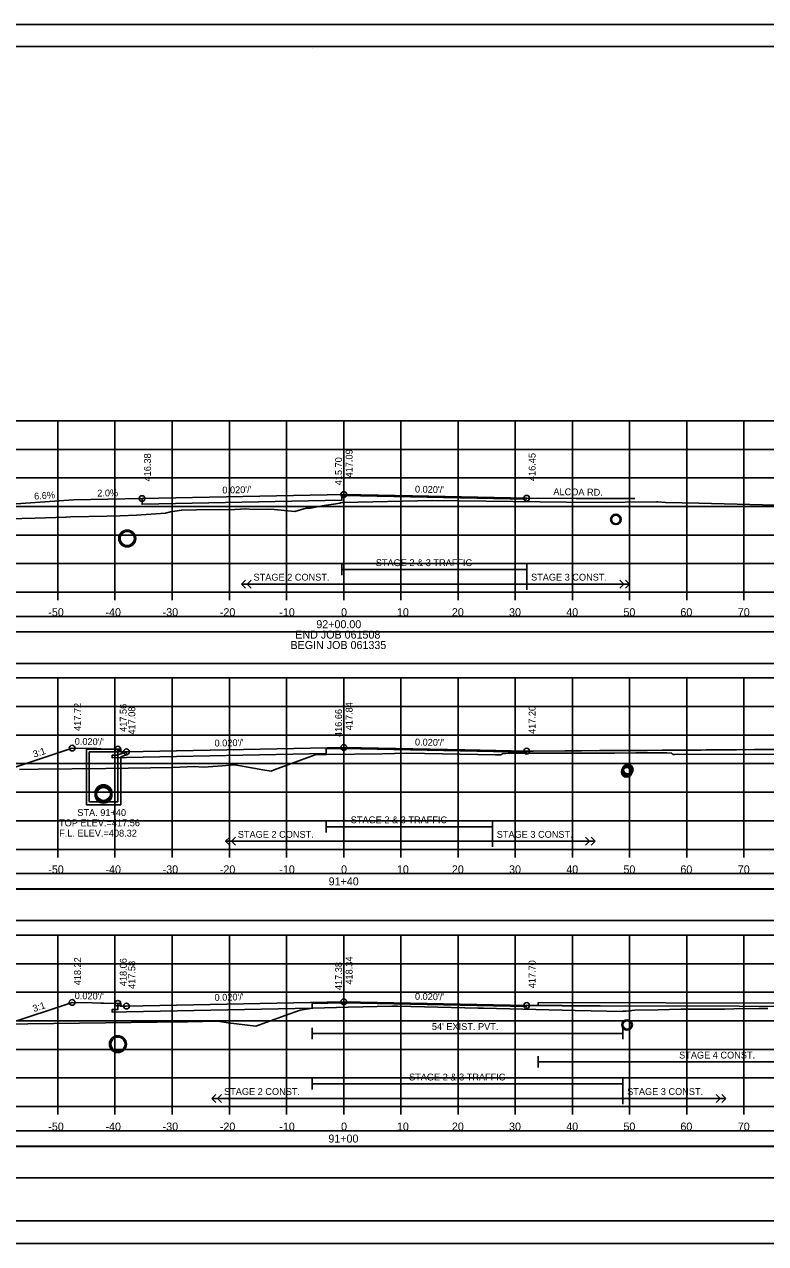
# Model space of a CAD drawing. Extents: x 1371057 to 1372761, y 380005 to 390517.
# Drawn here: x 1371171.7 to 1371301.3, y 389178.6 to 389391.9 of the extents above; entities that cross this region are included whole.
import ezdxf

# ---------------------------------------------------------------- set-up
doc = ezdxf.new("R2010")
doc.units = 0
for name, color, linetype in [('R_Alt Surface', 7, 'Continuous'), ('R_Axis', 7, 'Continuous'), ('R_Axis Annot', 7, 'Continuous'), ('R_Border', 7, 'Continuous'), ('R_Detour', 7, 'Continuous'), ('R_Dimension', 7, 'Continuous'), ('R_Drive', 7, 'Continuous'), ('R_Exist Surface', 7, 'Continuous'), ('R_Fin Surface', 7, 'Continuous'), ('R_Grid', 7, 'Continuous'), ('R_No Plot', 7, 'Continuous'), ('R_Striping', 7, 'Continuous'), ('R_Water', 7, 'Continuous'), ('R_Water Annot', 7, 'Continuous'), ('R_Xsect Elev', 7, 'Continuous'), ('R_Xsect Slope', 7, 'Continuous')]:
    doc.layers.add(name, color=color, linetype=linetype)

msp = doc.modelspace()

# ---------------------------------------------------------------- linework, layer by layer
for p, q in [((1371182.53, 389265.15), (1371188.28, 389265.15)), ((1371182.53, 389263.65), (1371182.53, 389265.15)), ((1371183.03, 389263.65), (1371183.03, 389264.65)), ((1371183.03, 389264.65), (1371188.03, 389264.65)), ((1371188.36, 389264.99), (1371188.03, 389264.65)), ((1371189.53, 389264.67), (1371188.03, 389264.15)), ((1371188.36, 389264.99), (1371188.28, 389265.15)), ((1371188.03, 389263.65), (1371188.03, 389264.15)), ((1371189.53, 389264.14), (1371188.53, 389263.8)), ((1371188.53, 389263.65), (1371188.53, 389263.8))]:
    msp.add_line(p, q)
msp.add_lwpolyline([(1371189.53, 389264.14), (1371189.53, 389264.67)])
at = {"layer": 'R_Alt Surface'}
for points in [[(1371259.53, 389308.87), (1371227.53, 389309.51), (1371227.21, 389309.51), (1371227.21, 389308.68), (1371192.26, 389307.98), (1371192.26, 389308.98)], [(1371259.53, 389264.62), (1371227.53, 389265.26), (1371224.45, 389265.2), (1371224.45, 389264.37), (1371189.53, 389263.67), (1371187.03, 389263.62), (1371187.03, 389264.05), (1371188.03, 389264.07), (1371188.03, 389265.15)], [(1371259.53, 389220.12), (1371227.53, 389220.76), (1371222.04, 389220.65), (1371222.04, 389219.82), (1371189.53, 389219.17), (1371187.03, 389219.12), (1371187.03, 389219.55), (1371188.03, 389219.57), (1371188.03, 389220.65)], [(1371222.04, 389216.39), (1371222.04, 389214.39)], [(1371222.04, 389215.39), (1371276.34, 389215.39)], [(1371276.34, 389216.39), (1371276.34, 389214.39)]]:
    msp.add_lwpolyline(points, dxfattribs=at)
at = {"layer": 'R_Axis'}
for p, q in [((1371077.53, 389292.59), (1371377.53, 389292.59)), ((1371177.53, 389291.19), (1371177.53, 389292.59)), ((1371187.53, 389291.19), (1371187.53, 389292.59)), ((1371197.53, 389291.19), (1371197.53, 389292.59)), ((1371207.53, 389291.19), (1371207.53, 389292.59)), ((1371217.53, 389291.19), (1371217.53, 389292.59)), ((1371227.53, 389291.19), (1371227.53, 389292.59)), ((1371237.53, 389291.19), (1371237.53, 389292.59)), ((1371247.53, 389291.19), (1371247.53, 389292.59)), ((1371257.53, 389291.19), (1371257.53, 389292.59)), ((1371267.53, 389291.19), (1371267.53, 389292.59)), ((1371277.53, 389291.19), (1371277.53, 389292.59)), ((1371287.53, 389291.19), (1371287.53, 389292.59)), ((1371297.53, 389291.19), (1371297.53, 389292.59)), ((1371077.53, 389247.59), (1371377.53, 389247.59)), ((1371177.53, 389246.19), (1371177.53, 389247.59)), ((1371187.53, 389246.19), (1371187.53, 389247.59)), ((1371197.53, 389246.19), (1371197.53, 389247.59)), ((1371207.53, 389246.19), (1371207.53, 389247.59)), ((1371217.53, 389246.19), (1371217.53, 389247.59)), ((1371227.53, 389246.19), (1371227.53, 389247.59)), ((1371237.53, 389246.19), (1371237.53, 389247.59)), ((1371247.53, 389246.19), (1371247.53, 389247.59)), ((1371257.53, 389246.19), (1371257.53, 389247.59)), ((1371267.53, 389246.19), (1371267.53, 389247.59)), ((1371277.53, 389246.19), (1371277.53, 389247.59)), ((1371287.53, 389246.19), (1371287.53, 389247.59)), ((1371297.53, 389246.19), (1371297.53, 389247.59)), ((1371077.53, 389202.59), (1371377.53, 389202.59)), ((1371177.53, 389201.19), (1371177.53, 389202.59)), ((1371187.53, 389201.19), (1371187.53, 389202.59)), ((1371197.53, 389201.19), (1371197.53, 389202.59)), ((1371207.53, 389201.19), (1371207.53, 389202.59)), ((1371217.53, 389201.19), (1371217.53, 389202.59)), ((1371227.53, 389201.19), (1371227.53, 389202.59)), ((1371237.53, 389201.19), (1371237.53, 389202.59)), ((1371247.53, 389201.19), (1371247.53, 389202.59)), ((1371257.53, 389201.19), (1371257.53, 389202.59)), ((1371267.53, 389201.19), (1371267.53, 389202.59)), ((1371277.53, 389201.19), (1371277.53, 389202.59)), ((1371287.53, 389201.19), (1371287.53, 389202.59)), ((1371297.53, 389201.19), (1371297.53, 389202.59))]:
    msp.add_line(p, q, dxfattribs=at)
at = {"layer": 'R_Border'}
for p, q in [((1371069.53, 389388.05), (1371385.71, 389388.05)), ((1371222.05, 389387.79), (1371222.05, 389387.79)), ((1371222.05, 389387.79), (1371222.05, 389387.79)), ((1371385.71, 389182.59), (1371069.53, 389182.59))]:
    msp.add_line(p, q, dxfattribs=at)
at = {"layer": 'R_Detour'}
for points in [[(1371074.38, 389285.64), (1371380.69, 389285.64), (1371380.69, 389288.35), (1371074.38, 389288.35)], [(1371074.38, 389240.64), (1371380.69, 389240.64), (1371380.69, 389243.35), (1371074.38, 389243.35)], [(1371074.38, 389195.64), (1371380.69, 389195.64), (1371380.69, 389198.35), (1371074.38, 389198.35)]]:
    msp.add_lwpolyline(points, close=True, dxfattribs=at)
at = {"layer": 'R_Dimension'}
for points in [[(1371074.38, 389280.13), (1371380.69, 389280.13), (1371380.69, 389285.65), (1371074.38, 389285.65)], [(1371074.38, 389235.13), (1371380.69, 389235.13), (1371380.69, 389240.66), (1371074.38, 389240.66)], [(1371074.38, 389190.11), (1371380.69, 389190.11), (1371380.69, 389195.63), (1371074.38, 389195.63)]]:
    msp.add_lwpolyline(points, close=True, dxfattribs=at)
at = {"layer": 'R_Drive'}
for p, q in [((1371180.26, 389308.74), (1371170.26, 389308.08)), ((1371192.26, 389308.98), (1371180.26, 389308.74))]:
    msp.add_line(p, q, dxfattribs=at)
at = {"layer": 'R_Exist Surface'}
for points in [[(1371164.31, 389305.3), (1371173.55, 389305.56), (1371178.98, 389305.72), (1371179.73, 389305.79), (1371186.08, 389305.9), (1371188.41, 389305.97), (1371191.29, 389306.08), (1371196.36, 389306.44), (1371197.23, 389306.66), (1371199.18, 389306.96), (1371199.22, 389306.97), (1371201.76, 389306.98), (1371206.04, 389307.07), (1371207.56, 389307.02), (1371210.44, 389307.16), (1371211.61, 389307.06), (1371214.41, 389307.14), (1371215.39, 389307.09), (1371218.98, 389306.72), (1371220.95, 389307.28), (1371221.71, 389307.31), (1371224.09, 389307.74), (1371225.77, 389308), (1371225.78, 389308), (1371226.88, 389308.19), (1371226.96, 389308.22), (1371227.33, 389308.29), (1371227.33, 389308.29), (1371227.38, 389308.29), (1371243.05, 389308.62), (1371266.5, 389308.35), (1371273.52, 389308.29), (1371276.75, 389308.36), (1371282.22, 389308.4), (1371282.45, 389308.39), (1371283.79, 389308.29), (1371289.65, 389308.18), (1371300.76, 389307.9), (1371306.59, 389307.75)], [(1371170.83, 389261.58), (1371174.07, 389261.65), (1371185.94, 389261.76), (1371197.66, 389261.92), (1371201.4, 389262.11), (1371202.97, 389261.99), (1371205.54, 389262.17), (1371208.48, 389262.41), (1371213.41, 389261.53), (1371214.83, 389261.29), (1371215.38, 389261.49), (1371222.56, 389264.16), (1371222.56, 389264.16), (1371224.5, 389264.21), (1371234.24, 389264.33), (1371238.56, 389264.41), (1371247.91, 389264.25), (1371254.1, 389264.16), (1371254.35, 389264.16), (1371255.05, 389264.11), (1371255.2, 389264.25), (1371255.38, 389264.34), (1371255.8, 389264.39), (1371256.28, 389264.45), (1371266.69, 389264.45), (1371273.22, 389264.45), (1371274.88, 389264.44), (1371278.63, 389264.47), (1371282.79, 389264.51), (1371283.28, 389264.5), (1371283.51, 389264.5), (1371283.99, 389264.5), (1371284.03, 389264.49), (1371284.9, 389264.4), (1371284.93, 389264.34), (1371285.07, 389264.22), (1371285.39, 389264.22), (1371285.84, 389264.23), (1371314.96, 389264.2)], [(1371158.73, 389216.87), (1371199.4, 389217.39), (1371199.5, 389217.39), (1371199.81, 389217.39), (1371200.24, 389217.4), (1371205.53, 389217.56), (1371207.3, 389217.27), (1371212.19, 389216.65), (1371217.31, 389218.5), (1371219.89, 389219.44), (1371222.05, 389219.82), (1371222.11, 389219.83), (1371228.29, 389219.99), (1371235.92, 389220.18), (1371236.93, 389220.16), (1371251.07, 389219.79), (1371251.79, 389219.78), (1371251.95, 389219.78), (1371267.98, 389219.39), (1371276.34, 389219.25), (1371276.43, 389219.26), (1371276.95, 389219.31), (1371278.46, 389219.44), (1371282.53, 389219.53), (1371286.47, 389219.64), (1371293.42, 389219.66), (1371294.14, 389219.62), (1371295.74, 389219.68), (1371300.12, 389219.74), (1371301.25, 389219.75), (1371301.72, 389219.75)]]:
    msp.add_lwpolyline(points, dxfattribs=at)
at = {"layer": 'R_Fin Surface'}
for p in [(1371261.53, 389220.28), (1371325.69, 389220.6)]:
    msp.add_line(p, (1371261.53, 389220.78), dxfattribs=at)
for points in [[(1371192.26, 389308.98), (1371227.53, 389309.68), (1371239.56, 389309.44), (1371259.53, 389309.04)], [(1371259.53, 389309.04), (1371268.2, 389309.01), (1371268.86, 389309.01), (1371269.98, 389309), (1371270.04, 389309), (1371271.2, 389309), (1371272.55, 389309), (1371273.07, 389309), (1371274.02, 389309), (1371275.26, 389309), (1371275.64, 389309), (1371277.41, 389309), (1371277.43, 389309), (1371277.47, 389309), (1371278.43, 389309)], [(1371168.68, 389261.53), (1371180.03, 389265.31), (1371184.34, 389265.23), (1371185.03, 389265.21), (1371188.03, 389265.15), (1371188.53, 389265.15), (1371188.53, 389264.89), (1371188.54, 389264.65), (1371188.9, 389264.66), (1371189.53, 389264.67), (1371189.55, 389264.67), (1371227.53, 389265.43), (1371248.74, 389265.01), (1371259.53, 389264.79), (1371259.53, 389264.79)], [(1371259.53, 389264.79), (1371260.45, 389264.8), (1371260.52, 389264.8), (1371260.53, 389264.8), (1371260.59, 389264.8), (1371260.63, 389264.8), (1371260.67, 389264.8), (1371266.21, 389264.83), (1371266.67, 389264.84), (1371266.8, 389264.84), (1371268.16, 389264.85), (1371268.56, 389264.85), (1371269.14, 389264.85), (1371272.29, 389264.87), (1371272.65, 389264.87), (1371273.35, 389264.88), (1371274.26, 389264.88), (1371278.08, 389264.91), (1371278.69, 389264.91), (1371280.11, 389264.92), (1371280.65, 389264.92), (1371283.21, 389264.94), (1371287.02, 389264.96), (1371288.79, 389264.97), (1371288.82, 389264.97), (1371290.06, 389264.98), (1371290.91, 389264.99), (1371292.6, 389265), (1371294.04, 389265.01), (1371296.22, 389265.02), (1371299.35, 389265.04), (1371299.61, 389265.04), (1371301.15, 389265.05), (1371302.95, 389265.06)], [(1371168.58, 389217), (1371168.58, 389217), (1371176.17, 389219.53), (1371180.03, 389220.81), (1371183.53, 389220.74), (1371185.03, 389220.71), (1371185.59, 389220.7), (1371188.03, 389220.65), (1371188.31, 389220.65), (1371188.53, 389220.65), (1371188.54, 389220.15), (1371188.82, 389220.16), (1371189.53, 389220.17), (1371189.53, 389220.17), (1371227.53, 389220.93), (1371259.53, 389220.29), (1371259.53, 389220.29)], [(1371259.53, 389220.29), (1371264.71, 389220.25), (1371264.95, 389220.25), (1371264.96, 389220.25), (1371265.01, 389220.25), (1371265.67, 389220.25), (1371265.81, 389220.24), (1371265.95, 389220.24), (1371271.74, 389220.2), (1371272.38, 389220.19), (1371320.94, 389220.12)]]:
    msp.add_lwpolyline(points, dxfattribs=at)
at = {"layer": 'R_Grid'}
for p, q in [((1371077.53, 389322.59), (1371377.53, 389322.59)), ((1371177.53, 389292.59), (1371177.53, 389322.59)), ((1371187.53, 389292.59), (1371187.53, 389322.59)), ((1371197.53, 389292.59), (1371197.53, 389322.59)), ((1371207.53, 389292.59), (1371207.53, 389322.59)), ((1371217.53, 389292.59), (1371217.53, 389322.59)), ((1371227.53, 389292.59), (1371227.53, 389322.59)), ((1371237.53, 389292.59), (1371237.53, 389322.59)), ((1371247.53, 389292.59), (1371247.53, 389322.59)), ((1371257.53, 389292.59), (1371257.53, 389322.59)), ((1371267.53, 389292.59), (1371267.53, 389322.59)), ((1371277.53, 389292.59), (1371277.53, 389322.59)), ((1371287.53, 389292.59), (1371287.53, 389322.59)), ((1371297.53, 389292.59), (1371297.53, 389322.59)), ((1371077.53, 389317.59), (1371377.53, 389317.59)), ((1371077.53, 389312.59), (1371377.53, 389312.59)), ((1371077.53, 389307.59), (1371377.53, 389307.59)), ((1371077.53, 389302.59), (1371377.53, 389302.59)), ((1371077.53, 389297.59), (1371377.53, 389297.59)), ((1371077.53, 389292.59), (1371377.53, 389292.59)), ((1371077.53, 389277.59), (1371377.53, 389277.59)), ((1371177.53, 389247.59), (1371177.53, 389277.59)), ((1371187.53, 389247.59), (1371187.53, 389277.59)), ((1371197.53, 389247.59), (1371197.53, 389277.59)), ((1371207.53, 389247.59), (1371207.53, 389277.59)), ((1371217.53, 389247.59), (1371217.53, 389277.59)), ((1371227.53, 389247.59), (1371227.53, 389277.59)), ((1371237.53, 389247.59), (1371237.53, 389277.59)), ((1371247.53, 389247.59), (1371247.53, 389277.59)), ((1371257.53, 389247.59), (1371257.53, 389277.59)), ((1371267.53, 389247.59), (1371267.53, 389277.59)), ((1371277.53, 389247.59), (1371277.53, 389277.59)), ((1371287.53, 389247.59), (1371287.53, 389277.59)), ((1371297.53, 389247.59), (1371297.53, 389277.59)), ((1371077.53, 389272.59), (1371377.53, 389272.59)), ((1371077.53, 389267.59), (1371377.53, 389267.59)), ((1371077.53, 389262.59), (1371377.53, 389262.59)), ((1371077.53, 389257.59), (1371377.53, 389257.59)), ((1371077.53, 389252.59), (1371377.53, 389252.59)), ((1371077.53, 389247.59), (1371377.53, 389247.59)), ((1371077.53, 389232.59), (1371377.53, 389232.59)), ((1371177.53, 389202.59), (1371177.53, 389232.59)), ((1371187.53, 389202.59), (1371187.53, 389232.59)), ((1371197.53, 389202.59), (1371197.53, 389232.59)), ((1371207.53, 389202.59), (1371207.53, 389232.59)), ((1371217.53, 389202.59), (1371217.53, 389232.59)), ((1371227.53, 389202.59), (1371227.53, 389232.59)), ((1371237.53, 389202.59), (1371237.53, 389232.59)), ((1371247.53, 389202.59), (1371247.53, 389232.59)), ((1371257.53, 389202.59), (1371257.53, 389232.59)), ((1371267.53, 389202.59), (1371267.53, 389232.59)), ((1371277.53, 389202.59), (1371277.53, 389232.59)), ((1371287.53, 389202.59), (1371287.53, 389232.59)), ((1371297.53, 389202.59), (1371297.53, 389232.59)), ((1371077.53, 389227.59), (1371377.53, 389227.59)), ((1371077.53, 389222.59), (1371377.53, 389222.59)), ((1371077.53, 389217.59), (1371377.53, 389217.59)), ((1371077.53, 389212.59), (1371377.53, 389212.59)), ((1371077.53, 389207.59), (1371377.53, 389207.59)), ((1371077.53, 389202.59), (1371377.53, 389202.59))]:
    msp.add_line(p, q, dxfattribs=at)
at = {"layer": 'R_No Plot'}
for p, q in [((1371057.13, 389391.95), (1371390.46, 389391.95)), ((1371057.13, 389178.61), (1371390.46, 389178.61))]:
    msp.add_line(p, q, dxfattribs=at)
for points in [[(1371057.12, 389391.95), (1371390.46, 389391.95), (1371390.46, 389178.61), (1371057.12, 389178.61)], [(1371303.45, 389388.05), (1371323.07, 389388.05), (1371323.07, 389378.17), (1371339.18, 389378.17), (1371362.38, 389378.17), (1371362.5, 389350.02), (1371385.71, 389350.02), (1371385.71, 389182.59), (1371069.53, 389182.59), (1371069.53, 389388.05)]]:
    msp.add_lwpolyline(points, close=True, dxfattribs=at)
for centre, radius in [((1371192.26, 389308.98), 0.5), ((1371227.53, 389309.68), 0.5), ((1371259.53, 389309.04), 0.5), ((1371275.13, 389305.33), 0.917), ((1371189.67, 389301.99), 1.48), ((1371180.03, 389265.31), 0.5), ((1371188.03, 389265.15), 0.5), ((1371189.53, 389264.67), 0.5), ((1371227.53, 389265.43), 0.5), ((1371259.53, 389264.79), 0.5), ((1371277.21, 389261.54), 0.917), ((1371277.02, 389261.16), 0.917), ((1371185.53, 389257.41), 1.48), ((1371185.53, 389257.16), 1.48), ((1371180.03, 389220.81), 0.5), ((1371188.03, 389220.65), 0.5), ((1371189.53, 389220.17), 0.5), ((1371227.53, 389220.93), 0.5), ((1371259.53, 389220.29), 0.5), ((1371277.09, 389216.87), 0.917), ((1371188.05, 389213.51), 1.48)]:
    msp.add_circle(centre, radius, dxfattribs=at)
at = {"layer": 'R_Striping'}
for p, q in [((1371227.21, 389297.56), (1371227.21, 389295.56)), ((1371227.21, 389296.56), (1371259.53, 389296.56)), ((1371259.53, 389297.56), (1371259.53, 389293.02)), ((1371209.64, 389294.02), (1371210.34, 389294.72)), ((1371210.64, 389294.02), (1371211.34, 389294.72)), ((1371276.53, 389294.02), (1371275.83, 389294.72)), ((1371277.53, 389294.02), (1371276.83, 389294.72)), ((1371209.64, 389294.02), (1371259.53, 389294.02)), ((1371210.34, 389293.31), (1371209.64, 389294.02)), ((1371211.34, 389293.31), (1371210.64, 389294.02)), ((1371259.53, 389294.02), (1371277.53, 389294.02)), ((1371259.57, 389294.02), (1371269.57, 389294.02)), ((1371275.83, 389293.31), (1371276.53, 389294.02)), ((1371276.83, 389293.31), (1371277.53, 389294.02)), ((1371224.45, 389252.56), (1371224.45, 389250.56)), ((1371224.45, 389251.56), (1371253.53, 389251.56)), ((1371253.53, 389252.56), (1371253.53, 389248.02)), ((1371206.88, 389249.02), (1371207.59, 389249.72)), ((1371207.88, 389249.02), (1371208.59, 389249.72)), ((1371270.53, 389249.02), (1371269.83, 389249.72)), ((1371271.53, 389249.02), (1371270.83, 389249.72)), ((1371206.88, 389249.02), (1371253.53, 389249.02)), ((1371207.59, 389248.31), (1371206.88, 389249.02)), ((1371208.59, 389248.31), (1371207.88, 389249.02)), ((1371253.53, 389249.02), (1371271.53, 389249.02)), ((1371253.57, 389249.02), (1371263.57, 389249.02)), ((1371269.83, 389248.31), (1371270.53, 389249.02)), ((1371270.83, 389248.31), (1371271.53, 389249.02)), ((1371261.53, 389211.4), (1371261.53, 389209.4)), ((1371261.53, 389210.4), (1371325.69, 389210.4)), ((1371222.04, 389207.56), (1371222.04, 389205.56)), ((1371276.34, 389207.56), (1371276.34, 389203.02)), ((1371204.48, 389204.02), (1371205.18, 389204.72)), ((1371205.48, 389204.02), (1371206.18, 389204.72)), ((1371222.04, 389206.56), (1371276.34, 389206.56)), ((1371293.34, 389204.02), (1371292.64, 389204.72)), ((1371294.34, 389204.02), (1371293.64, 389204.72)), ((1371204.48, 389204.02), (1371276.34, 389204.02)), ((1371205.18, 389203.31), (1371204.48, 389204.02)), ((1371206.18, 389203.31), (1371205.48, 389204.02)), ((1371276.34, 389204.02), (1371294.34, 389204.02)), ((1371276.38, 389204.02), (1371286.38, 389204.02)), ((1371292.64, 389203.31), (1371293.34, 389204.02)), ((1371293.64, 389203.31), (1371294.34, 389204.02))]:
    msp.add_line(p, q, dxfattribs=at)
at = {"layer": 'R_Water'}
for points in [[(1371188.53, 389263.65), (1371188.53, 389255.41), (1371185.53, 389255.41), (1371182.53, 389255.41), (1371182.53, 389263.65)], [(1371188.03, 389263.65), (1371188.03, 389255.91), (1371185.53, 389255.91), (1371183.03, 389255.91), (1371183.03, 389263.65)]]:
    msp.add_lwpolyline(points, dxfattribs=at)
for centre, radius in [((1371275.13, 389305.33), 0.75), ((1371189.67, 389301.99), 1.25), ((1371277.21, 389261.54), 0.75), ((1371277.02, 389261.16), 0.75), ((1371185.53, 389257.41), 1.25), ((1371185.53, 389257.16), 1.25), ((1371277.09, 389216.87), 0.75), ((1371188.05, 389213.51), 1.25)]:
    msp.add_circle(centre, radius, dxfattribs=at)
at = {"layer": 'R_Xsect Elev'}
for p, q in [((1371227.53, 389308.3), (1371227.53, 389318.3)), ((1371227.53, 389264.25), (1371227.53, 389274.25)), ((1371227.53, 389219.97), (1371227.53, 389229.97))]:
    msp.add_line(p, q, dxfattribs=at)

# ---------------------------------------------------------------- texts
at = {"layer": 'R_Axis Annot'}
for s, p in [('-50', (1371175.87, 389288.39)), ('-40', (1371185.87, 389288.39)), ('-30', (1371195.87, 389288.39)), ('-20', (1371205.87, 389288.39)), ('-10', (1371216.27, 389288.39)), ('0', (1371227.07, 389288.39)), ('10', (1371236.84, 389288.39)), ('20', (1371246.45, 389288.39)), ('30', (1371256.45, 389288.39)), ('40', (1371266.45, 389288.39)), ('50', (1371276.45, 389288.39)), ('60', (1371286.41, 389288.39)), ('70', (1371296.45, 389288.39)), ('END JOB 061508', (1371219.06, 389284.47)), ('92+00.00', (1371222.74, 389286.29)), ('BEGIN JOB 061335', (1371218.22, 389282.65)), ('-50', (1371175.87, 389243.39)), ('-40', (1371185.87, 389243.39)), ('-30', (1371195.87, 389243.39)), ('-20', (1371205.87, 389243.39)), ('-10', (1371216.27, 389243.39)), ('0', (1371227.07, 389243.39)), ('10', (1371236.84, 389243.39)), ('20', (1371246.45, 389243.39)), ('30', (1371256.45, 389243.39)), ('40', (1371266.45, 389243.39)), ('50', (1371276.45, 389243.39)), ('60', (1371286.41, 389243.39)), ('70', (1371296.45, 389243.39)), ('91+40', (1371224.9, 389241.29)), ('-50', (1371175.87, 389198.39)), ('-40', (1371185.87, 389198.39)), ('-30', (1371195.87, 389198.39)), ('-20', (1371205.87, 389198.39)), ('-10', (1371216.27, 389198.39)), ('0', (1371227.07, 389198.39)), ('10', (1371236.84, 389198.39)), ('20', (1371246.45, 389198.39)), ('30', (1371256.45, 389198.39)), ('40', (1371266.45, 389198.39)), ('50', (1371276.45, 389198.39)), ('60', (1371286.41, 389198.39)), ('70', (1371296.45, 389198.39)), ('91+00', (1371224.85, 389196.29))]:
    msp.add_text(s, height=1.4, dxfattribs=at).set_placement(p)
at = {"layer": 'R_Fin Surface'}
msp.add_text('ALCOA RD.', height=1.2, rotation=359.2831, dxfattribs=at).set_placement((1371264.19, 389309.58))
at = {"layer": 'R_Striping'}
for s, p in [('STAGE 2 & 3 TRAFFIC', (1371233.14, 389297.16)), ('STAGE 2 CONST.', (1371211.76, 389294.62)), ('STAGE 3 CONST.', (1371260.29, 389294.62)), ('STAGE 2 & 3 TRAFFIC', (1371228.76, 389252.16)), ('STAGE 2 CONST.', (1371209.01, 389249.62)), ('STAGE 3 CONST.', (1371254.29, 389249.62)), ('STAGE 4 CONST.', (1371286.19, 389211)), ('STAGE 2 & 3 TRAFFIC', (1371238.96, 389207.16)), ('STAGE 2 CONST.', (1371206.6, 389204.62)), ('STAGE 3 CONST.', (1371277.1, 389204.62))]:
    msp.add_text(s, height=1.2, dxfattribs=at).set_placement(p)
at = {"layer": 'R_Water'}
msp.add_text("54' EXIST. PVT.", height=1.2, dxfattribs=at).set_placement((1371242.95, 389215.99))
at = {"layer": 'R_Water Annot'}
for s, p in [('STA. 91+40', (1371180.95, 389253.43)), ('TOP ELEV.=417.56', (1371177.76, 389251.63)), ('F.L. ELEV.=408.32', (1371177.76, 389249.83))]:
    msp.add_text(s, height=1.2, dxfattribs=at).set_placement(p)
at = {"layer": 'R_Xsect Elev'}
for s, rotation, p in [('416.38', 90, (1371193.81, 389311.98)), ('415.70', 90, (1371227.23, 389311.3)), ('417.09', 90, (1371229.08, 389312.68)), ('416.45', 90, (1371261.08, 389312.04)), ('6.6%', 3.776, (1371173.42, 389308.79)), ('2.0%', 1.1458, (1371184.44, 389309.32)), ('417.72', 90, (1371181.58, 389268.31)), ('417.56', 90, (1371189.58, 389268.15)), ('417.84', 90, (1371229.08, 389268.43)), ('417.08', 90, (1371191.08, 389267.67)), ('416.66', 90, (1371227.23, 389267.25)), ('417.20', 90, (1371261.08, 389267.79)), ('418.22', 90, (1371181.58, 389223.81)), ('418.06', 90, (1371189.58, 389223.65)), ('418.34', 90, (1371229.08, 389223.93)), ('417.70', 90, (1371261.08, 389223.29)), ('417.58', 90, (1371191.08, 389223.17)), ('417.38', 90, (1371227.23, 389222.97))]:
    msp.add_text(s, height=1.2, rotation=rotation, dxfattribs=at).set_placement(p)
at = {"layer": 'R_Xsect Slope'}
for s, rotation, p in [("0.020'/'", 1.1451, (1371206.32, 389309.86)), ("0.020'/'", 358.8542, (1371239.98, 389310.03)), ("0.020'/'", 358.8543, (1371180.48, 389265.9)), ("0.020'/'", 1.1458, (1371204.96, 389265.58)), ("0.020'/'", 358.8542, (1371239.98, 389265.78)), ('3:1', 18.4342, (1371173.41, 389263.63)), ("0.020'/'", 358.8543, (1371180.48, 389221.4)), ("0.020'/'", 1.1458, (1371204.96, 389221.08)), ("0.020'/'", 358.8542, (1371239.98, 389221.28)), ('3:1', 18.4364, (1371173.36, 389219.12))]:
    msp.add_text(s, height=1.2, rotation=rotation, dxfattribs=at).set_placement(p)

doc.saveas('drawing.dxf')
